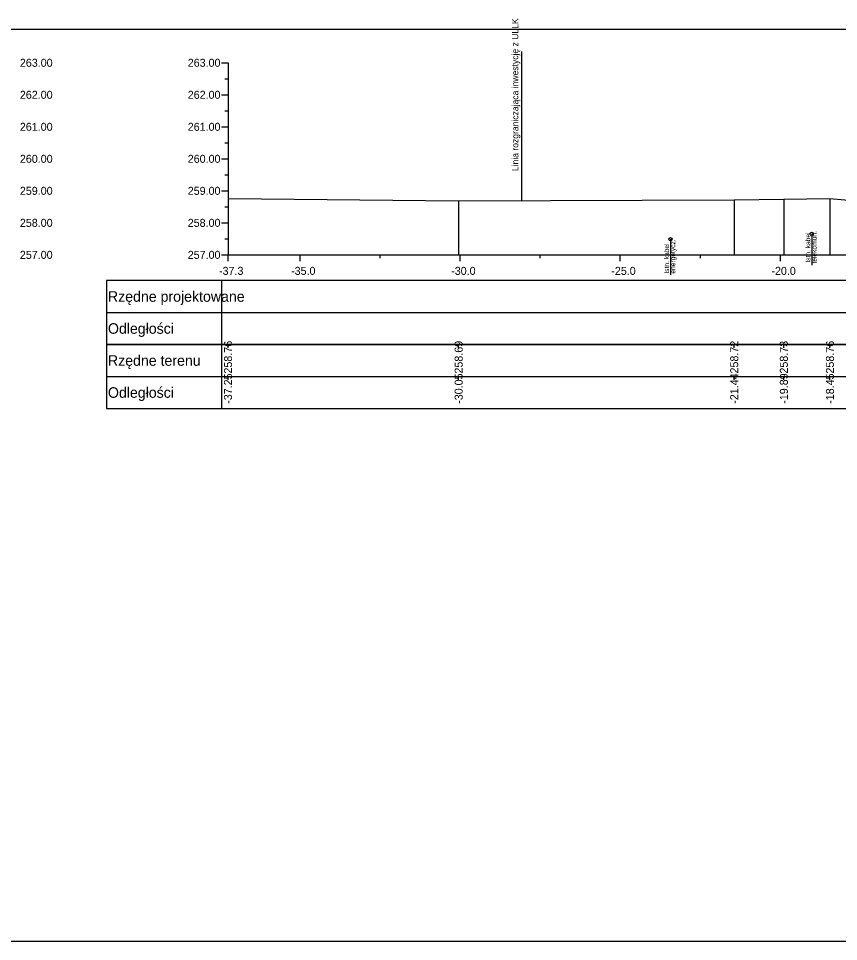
# Model space of a CAD drawing. Extents: x 6516023 to 6560129, y 5513077 to 5529206.
# Drawn here: x 6517266.42 to 6517292.03, y 5514551.66 to 5514580.49 of the extents above; entities that cross this region are included whole.
import ezdxf

# ---------------------------------------------------------------- set-up
doc = ezdxf.new("R2010")
doc.units = 0
for name, color, linetype in [('TOR_PRZEK_P-kable', 7, 'Continuous'), ('TOR_PRZEK_P-tabelka istniejace', 7, 'Continuous'), ('TOR_PRZEK_P-tabelka projektowane', 7, 'Continuous'), ('TOR_PRZEK_P-teren istniejacy', 7, 'Continuous'), ('TOR_PRZEK_P-uklad odniesienia', 7, 'Continuous'), ('TOR_PS_T-granica PKP-projektowana', 7, 'Continuous'), ('TOR_RAMKI-ramka+tabelka 1', 7, 'Continuous')]:
    doc.layers.add(name, color=color, linetype=linetype)

msp = doc.modelspace()

# ---------------------------------------------------------------- linework, layer by layer
at = {"layer": 'TOR_PRZEK_P-kable'}
for p, q in [((6517291.193, 5514573.76), (6517291.193, 5514572.786)), ((6517286.78, 5514573.593), (6517286.78, 5514572.483))]:
    msp.add_line(p, q, dxfattribs=at)
for centre in [(6517286.78, 5514573.593), (6517291.193, 5514573.76)]:
    msp.add_circle(centre, 0.05, dxfattribs=at)
at = {"layer": 'TOR_PRZEK_P-tabelka istniejace'}
for p, q in [((6517269.163, 5514570.306), (6517269.163, 5514568.306)), ((6517272.763, 5514570.306), (6517272.763, 5514568.306)), ((6517272.963, 5514570.206), (6517272.963, 5514570.306)), ((6517280.165, 5514570.206), (6517280.165, 5514570.306)), ((6517288.771, 5514570.206), (6517288.771, 5514570.306)), ((6517290.32, 5514570.206), (6517290.32, 5514570.306)), ((6517291.76, 5514570.206), (6517291.76, 5514570.306)), ((6517269.163, 5514569.306), (6517352.963, 5514569.306)), ((6517272.963, 5514569.206), (6517272.963, 5514569.306)), ((6517280.165, 5514569.206), (6517280.165, 5514569.306)), ((6517288.771, 5514569.206), (6517288.771, 5514569.306)), ((6517290.32, 5514569.206), (6517290.32, 5514569.306)), ((6517291.76, 5514569.206), (6517291.76, 5514569.306))]:
    msp.add_line(p, q, dxfattribs=at)
for points in [[(6517272.963, 5514574.862), (6517272.963, 5514573.306), (6517272.963, 5514573.176), (6517272.963, 5514573.106)], [(6517280.165, 5514574.792), (6517280.165, 5514573.306), (6517280.165, 5514573.176), (6517280.165, 5514573.106)], [(6517288.771, 5514574.827), (6517288.771, 5514573.306), (6517288.771, 5514573.176), (6517288.771, 5514573.106)], [(6517290.32, 5514574.841), (6517290.32, 5514573.306), (6517290.32, 5514573.176), (6517290.32, 5514573.106)], [(6517291.76, 5514574.867), (6517291.76, 5514573.306), (6517291.76, 5514573.176), (6517291.76, 5514573.106)]]:
    msp.add_lwpolyline(points, dxfattribs=at)
msp.add_lwpolyline([(6517269.163, 5514570.306), (6517269.163, 5514568.306), (6517352.963, 5514568.306), (6517352.963, 5514570.306)], close=True, dxfattribs=at)
at = {"layer": 'TOR_PRZEK_P-tabelka projektowane'}
for p, q in [((6517269.163, 5514572.306), (6517269.163, 5514570.306)), ((6517272.763, 5514572.306), (6517272.763, 5514570.306)), ((6517269.163, 5514571.306), (6517352.963, 5514571.306))]:
    msp.add_line(p, q, dxfattribs=at)
msp.add_lwpolyline([(6517269.163, 5514572.306), (6517269.163, 5514570.306), (6517352.963, 5514570.306), (6517352.963, 5514572.306)], close=True, dxfattribs=at)
at = {"layer": 'TOR_PRZEK_P-teren istniejacy'}
msp.add_lwpolyline([(6517272.963, 5514574.862), (6517272.98, 5514574.862), (6517280.165, 5514574.792), (6517288.771, 5514574.827), (6517290.32, 5514574.841), (6517291.76, 5514574.867), (6517292.693, 5514574.785)], dxfattribs=at)
at = {"layer": 'TOR_PRZEK_P-uklad odniesienia'}
for p, q in [((6517272.763, 5514579.106), (6517272.963, 5514579.106)), ((6517272.963, 5514579.106), (6517272.963, 5514573.106)), ((6517272.863, 5514578.606), (6517272.963, 5514578.606)), ((6517272.763, 5514578.106), (6517272.963, 5514578.106)), ((6517272.863, 5514577.606), (6517272.963, 5514577.606)), ((6517272.763, 5514577.106), (6517272.963, 5514577.106)), ((6517272.863, 5514576.606), (6517272.963, 5514576.606)), ((6517272.763, 5514576.106), (6517272.963, 5514576.106)), ((6517272.863, 5514575.606), (6517272.963, 5514575.606)), ((6517272.763, 5514575.106), (6517272.963, 5514575.106)), ((6517272.863, 5514574.606), (6517272.963, 5514574.606)), ((6517272.763, 5514574.106), (6517272.963, 5514574.106)), ((6517272.863, 5514573.606), (6517272.963, 5514573.606)), ((6517272.763, 5514573.106), (6517272.963, 5514573.106)), ((6517272.963, 5514573.106), (6517352.963, 5514573.106)), ((6517272.963, 5514573.006), (6517272.963, 5514573.106)), ((6517272.963, 5514572.906), (6517272.963, 5514573.106)), ((6517275.213, 5514572.906), (6517275.213, 5514573.106)), ((6517277.713, 5514573.006), (6517277.713, 5514573.106)), ((6517280.213, 5514572.906), (6517280.213, 5514573.106)), ((6517282.713, 5514573.006), (6517282.713, 5514573.106)), ((6517285.213, 5514572.906), (6517285.213, 5514573.106)), ((6517287.713, 5514573.006), (6517287.713, 5514573.106)), ((6517290.213, 5514572.906), (6517290.213, 5514573.106))]:
    msp.add_line(p, q, dxfattribs=at)
at = {"layer": 'TOR_PS_T-granica PKP-projektowana'}
msp.add_line((6517282.142, 5514574.8), (6517282.142, 5514579.458), dxfattribs=at)
at = {"layer": 'TOR_RAMKI-ramka+tabelka 1'}
msp.add_lwpolyline([(6517179.513, 5514580.156), (6517427.013, 5514580.156), (6517427.013, 5514551.656), (6517179.513, 5514551.656)], close=True, dxfattribs=at)

# ---------------------------------------------------------------- texts
at = {"layer": 'TOR_PRZEK_P-kable'}
for s, height, p in [('Istn. kabel', 0.14999, (6517291.148, 5514572.862)), ('telekomun.', 0.15, (6517291.342, 5514572.834)), ('Istn. kabel', 0.14999, (6517286.735, 5514572.519)), ('energetycz.', 0.14999, (6517286.929, 5514572.519))]:
    msp.add_text(s, height=height, rotation=90.0511, dxfattribs=at).set_placement(p)
at = {"layer": 'TOR_PRZEK_P-tabelka istniejace'}
for s, p in [('258.76', (6517273.088, 5514569.398)), ('258.69', (6517280.29, 5514569.398)), ('258.72', (6517288.896, 5514569.4)), ('258.73', (6517290.445, 5514569.398)), ('258.76', (6517291.885, 5514569.398)), ('-37.25', (6517273.088, 5514568.453)), ('-30.05', (6517280.29, 5514568.453)), ('-21.44', (6517288.896, 5514568.455)), ('-19.89', (6517290.445, 5514568.455)), ('-18.45', (6517291.885, 5514568.453))]:
    msp.add_text(s, height=0.25, rotation=90, dxfattribs=at).set_placement(p)
for s, p in [('Rzędne terenu', (6517269.213, 5514569.641)), ('Odległości', (6517269.213, 5514568.641))]:
    msp.add_text(s, height=0.33, dxfattribs=at).set_placement(p)
at = {"layer": 'TOR_PRZEK_P-tabelka projektowane'}
for s, p in [('Rzędne projektowane', (6517269.213, 5514571.641)), ('Odległości', (6517269.213, 5514570.641))]:
    msp.add_text(s, height=0.33, dxfattribs=at).set_placement(p)
at = {"layer": 'TOR_PRZEK_P-uklad odniesienia'}
for s, height, p in [('263.00', 0.25, (6517266.463, 5514578.981)), ('263.00', 0.25, (6517271.705, 5514578.981)), ('262.00', 0.25, (6517266.463, 5514577.981)), ('262.00', 0.25, (6517271.705, 5514577.981)), ('261.00', 0.25, (6517266.463, 5514576.981)), ('261.00', 0.25, (6517271.705, 5514576.981)), ('260.00', 0.25, (6517266.463, 5514575.981)), ('260.00', 0.25, (6517271.705, 5514575.981)), ('259.00', 0.25, (6517266.463, 5514574.981)), ('259.00', 0.25, (6517271.705, 5514574.981)), ('258.00', 0.25, (6517266.463, 5514573.981)), ('258.00', 0.25, (6517271.705, 5514573.981)), ('257.00', 0.25, (6517266.463, 5514572.981)), ('257.00', 0.25, (6517271.705, 5514572.981)), ('-', 0.0001, (6517272.963, 5514573.106)), ('-37.3', 0.25, (6517272.682, 5514572.481)), ('-35.0', 0.25, (6517274.932, 5514572.481)), ('-30.0', 0.25, (6517279.932, 5514572.481)), ('-25.0', 0.25, (6517284.932, 5514572.481)), ('-20.0', 0.25, (6517289.932, 5514572.481))]:
    msp.add_text(s, height=height, dxfattribs=at).set_placement(p)
at = {"layer": 'TOR_PS_T-granica PKP-projektowana'}
msp.add_text('Linia rozgraniczająca inwestycję z ULLK', height=0.2, rotation=90.0511, dxfattribs=at).set_placement((6517282.031, 5514575.722))

doc.saveas('drawing.dxf')
